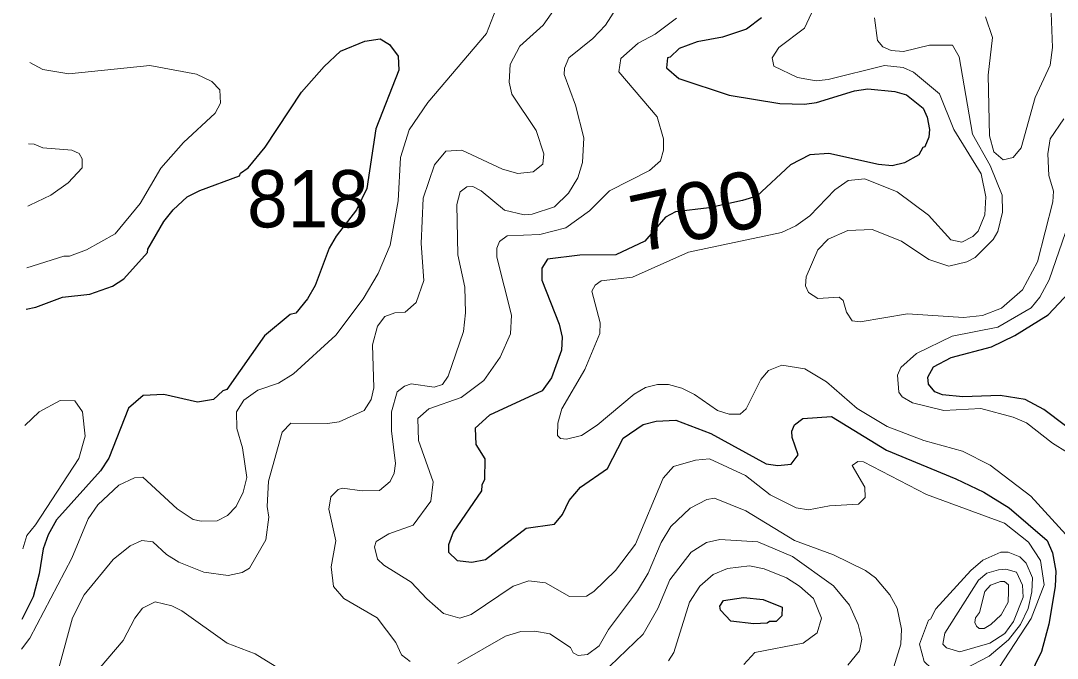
# Model space of a CAD drawing. Extents: x 673.3 to 698.5, y 6984.3 to 7012.3.
# Drawn here: x 673.447 to 674.894, y 6997.77 to 6998.661 of the extents above; entities that cross this region are included whole.
import ezdxf
from ezdxf.enums import TextEntityAlignment as Align

# ---------------------------------------------------------------- set-up
doc = ezdxf.new("R2010")
doc.units = 0
doc.header["$LTSCALE"] = 0.032
doc.layers.add('1', color=7, linetype='Continuous', lineweight=25)
doc.layers.add('2', color=7, linetype='Continuous', lineweight=13)
doc.layers.add('21', color=7, linetype='Continuous')
doc.layers.add('61', color=7, linetype='Continuous')

msp = doc.modelspace()

# ---------------------------------------------------------------- linework, layer by layer
at = {"layer": '1'}
for points in [[(674.4812, 6998.6649), (674.4604, 6998.6494), (674.4271, 6998.6383), (674.3913, 6998.6318), (674.3663, 6998.6222), (674.3538, 6998.6101), (674.3502, 6998.6094), (674.3488, 6998.5952), (674.3661, 6998.5803), (674.4363, 6998.5569), (674.5069, 6998.5454), (674.5416, 6998.5447), (674.5584, 6998.547), (674.6112, 6998.563), (674.6301, 6998.5658), (674.6676, 6998.5622), (674.6839, 6998.5577), (674.707, 6998.5389), (674.7128, 6998.5264), (674.7159, 6998.5091), (674.7152, 6998.4985), (674.7095, 6998.4847), (674.7069, 6998.484), (674.7009, 6998.4738), (674.6812, 6998.4625), (674.6641, 6998.4585), (674.6448, 6998.46), (674.5753, 6998.4754), (674.549, 6998.4737), (674.5218, 6998.4598), (674.4749, 6998.4159), (674.4547, 6998.4099), (674.4081, 6998.3994), (674.3613, 6998.3942)], [(673.4544, 6998.2578), (673.4679, 6998.2608), (673.5049, 6998.275), (673.5431, 6998.279), (673.5747, 6998.2904), (673.5904, 6998.3004), (673.6237, 6998.337), (673.6243, 6998.3418), (673.6463, 6998.3807), (673.6595, 6998.397), (673.679, 6998.4149), (673.6968, 6998.4239), (673.7523, 6998.4444), (673.7536, 6998.4479), (673.7641, 6998.4553), (673.7879, 6998.4845), (673.839, 6998.5612), (673.8704, 6998.5973), (673.8933, 6998.6185), (673.9271, 6998.6326), (673.9485, 6998.6358), (673.9615, 6998.6279), (673.9738, 6998.6116), (673.9748, 6998.5918), (673.9426, 6998.5102), (673.9301, 6998.4268), (673.9156, 6998.3967), (673.8873, 6998.3599), (673.8775, 6998.3433), (673.8579, 6998.2912), (673.847, 6998.2726), (673.8309, 6998.2526), (673.8231, 6998.2504), (673.7869, 6998.2207), (673.7344, 6998.1456), (673.7287, 6998.1437), (673.7157, 6998.1318), (673.6936, 6998.1279), (673.6466, 6998.139), (673.6174, 6998.1373), (673.5972, 6998.1198), (673.5695, 6998.0497), (673.5578, 6998.0321), (673.4966, 6997.9638), (673.485, 6997.9427), (673.478, 6997.9233), (673.4724, 6997.8882), (673.4641, 6997.8562), (673.4483, 6997.8246)], [(674.3613, 6998.3942), (674.3471, 6998.3867), (674.3182, 6998.3531), (674.2778, 6998.3341), (674.2278, 6998.3337), (674.1826, 6998.3279), (674.1744, 6998.3154), (674.1744, 6998.2987), (674.1987, 6998.2371), (674.2029, 6998.2188), (674.202, 6998.2009), (674.1882, 6998.1619), (674.1751, 6998.144), (674.1014, 6998.1099), (674.0812, 6998.0916), (674.0824, 6998.0691), (674.0947, 6998.0491), (674.0945, 6998.0202), (674.0906, 6998.012), (674.0902, 6998.0043), (674.0505, 6997.9465), (674.0441, 6997.9289), (674.0441, 6997.9186), (674.0563, 6997.9069), (674.0769, 6997.9046), (674.0958, 6997.908), (674.1526, 6997.9521), (674.1923, 6997.9576), (674.2035, 6997.9711), (674.2125, 6997.9906), (674.2287, 6998.0093), (674.2663, 6998.0356), (674.2882, 6998.0777), (674.3162, 6998.0967), (674.334, 6998.1016), (674.3616, 6998.103), (674.4108, 6998.0844), (674.4878, 6998.0419), (674.5042, 6998.0398), (674.5228, 6998.0415), (674.5327, 6998.0545), (674.5244, 6998.0789), (674.5239, 6998.0875), (674.5275, 6998.0962), (674.5392, 6998.1052), (674.5791, 6998.1081), (674.656, 6998.061), (674.7529, 6998.0208), (674.792, 6998.0021), (674.8273, 6997.9804), (674.8803, 6997.9346), (674.8878, 6997.9177), (674.8926, 6997.8918), (674.8917, 6997.8706), (674.8829, 6997.8179), (674.8724, 6997.7795), (674.8546, 6997.7435)], [(674.9343, 6998.0735), (674.8758, 6998.1176), (674.8495, 6998.1317), (674.8148, 6998.1374), (674.7624, 6998.1354), (674.7344, 6998.1384), (674.7236, 6998.1427), (674.7144, 6998.1533), (674.7136, 6998.1632), (674.7217, 6998.1773), (674.7465, 6998.1904), (674.8027, 6998.2056), (674.8352, 6998.2212), (674.882, 6998.2499), (674.911, 6998.2814)]]:
    msp.add_lwpolyline(points, dxfattribs=at)
msp.add_lwpolyline([(674.4564, 6997.8549), (674.4838, 6997.8524), (674.5103, 6997.8416), (674.5097, 6997.8297), (674.5018, 6997.8217), (674.4923, 6997.8214), (674.4893, 6997.8191), (674.4705, 6997.8182), (674.4385, 6997.8222), (674.424, 6997.8372), (674.4231, 6997.843), (674.4285, 6997.851)], close=True, dxfattribs=at)
at = {"layer": '2'}
for points in [[(674.1987, 6998.6864), (674.1764, 6998.655), (674.144, 6998.6256), (674.1303, 6998.5997), (674.1288, 6998.5753), (674.1327, 6998.5583), (674.1666, 6998.5079), (674.1775, 6998.4753), (674.1759, 6998.4608), (674.1624, 6998.45), (674.1412, 6998.4475), (674.1196, 6998.4537), (674.0626, 6998.48), (674.0402, 6998.4786), (674.0246, 6998.4598), (674.0089, 6998.4133), (674.0058, 6998.3497), (674.0098, 6998.2983), (673.9992, 6998.2672), (673.9835, 6998.2539), (673.9692, 6998.253), (673.9552, 6998.2479), (673.9449, 6998.2343), (673.9382, 6998.2084), (673.9397, 6998.1482), (673.9362, 6998.132), (673.9261, 6998.1164), (673.8913, 6998.1008), (673.875, 6998.0984), (673.8241, 6998.0985), (673.8116, 6998.0863), (673.7925, 6998.0176), (673.7907, 6997.9822), (673.7932, 6997.9674), (673.7892, 6997.9357), (673.7661, 6997.8962), (673.7558, 6997.8899), (673.7365, 6997.8858), (673.7023, 6997.8906), (673.6673, 6997.9043), (673.6502, 6997.9154)], [(674.2313, 6998.4632), (674.233, 6998.4974), (674.2216, 6998.543), (674.2055, 6998.586), (674.2061, 6998.5948), (674.2123, 6998.6093), (674.2458, 6998.6364), (674.2635, 6998.6549), (674.2859, 6998.6897)], [(673.4477, 6997.7829), (673.4595, 6997.7981), (673.5182, 6997.91), (673.5409, 6997.9651), (673.5543, 6997.9848), (673.5836, 6998.0121), (673.6053, 6998.0223), (673.6171, 6998.0233), (673.6652, 6997.9788), (673.6876, 6997.9643), (673.6985, 6997.9616), (673.7209, 6997.9624), (673.7354, 6997.9697), (673.7474, 6997.9824), (673.7575, 6998.0025), (673.7623, 6998.0229), (673.7564, 6998.0644), (673.7485, 6998.0915), (673.7479, 6998.1146), (673.7583, 6998.1309), (673.7776, 6998.1449), (673.8066, 6998.1547), (673.8277, 6998.1679), (673.8866, 6998.2218), (673.9251, 6998.2727), (673.946, 6998.3078), (673.9626, 6998.3475), (673.974, 6998.4094), (673.9773, 6998.47), (673.9894, 6998.5085), (674.0153, 6998.5468), (674.0972, 6998.6434), (674.1101, 6998.6766)], [(674.5094, 6998.365), (674.5292, 6998.3743), (674.549, 6998.3883), (674.584, 6998.4248), (674.6026, 6998.438), (674.6257, 6998.4402), (674.6709, 6998.4218), (674.7146, 6998.3895), (674.7459, 6998.355), (674.7613, 6998.3517), (674.7765, 6998.3594), (674.7841, 6998.3672), (674.7932, 6998.3899), (674.7949, 6998.4149), (674.7882, 6998.4472), (674.7501, 6998.509), (674.7299, 6998.559), (674.6939, 6998.5893), (674.6792, 6998.5959), (674.6532, 6998.5983), (674.5746, 6998.5791), (674.5576, 6998.5772), (674.5318, 6998.5818), (674.4985, 6998.5976), (674.4961, 6998.6094), (674.5054, 6998.6239), (674.5415, 6998.6506), (674.5514, 6998.6716)], [(674.8862, 6998.6723), (674.8878, 6998.6235), (674.8847, 6998.599), (674.8635, 6998.5539), (674.844, 6998.4834), (674.8328, 6998.4699), (674.8189, 6998.4665), (674.8058, 6998.4777), (674.7997, 6998.5002), (674.7982, 6998.5849), (674.8038, 6998.6377), (674.7941, 6998.6667)], [(674.3628, 6998.6646), (674.3327, 6998.6425), (674.3093, 6998.6299), (674.2847, 6998.6084), (674.2819, 6998.5895), (674.3358, 6998.5269), (674.3445, 6998.4961), (674.3445, 6998.48), (674.3403, 6998.4655), (674.3248, 6998.4517), (674.269, 6998.4233), (674.2409, 6998.3953), (674.208, 6998.3717), (674.1718, 6998.3622), (674.1259, 6998.3605), (674.1153, 6998.3528), (674.1118, 6998.3433), (674.1117, 6998.3305), (674.132, 6998.2498), (674.1306, 6998.2237), (674.1164, 6998.1911), (674.0935, 6998.1584), (674.0618, 6998.1348), (674.0167, 6998.1188), (674.0013, 6998.1052), (674.0024, 6998.0746), (674.0228, 6998.0169), (674.0196, 6997.9899), (673.9946, 6997.9561), (673.9607, 6997.9443), (673.9433, 6997.9332), (673.9408, 6997.9261), (673.9448, 6997.9087)], [(674.6393, 6998.6651), (674.6433, 6998.6336), (674.6508, 6998.6246), (674.6624, 6998.6197), (674.6796, 6998.618), (674.7158, 6998.6269), (674.7482, 6998.6268), (674.7576, 6998.6108), (674.7761, 6998.5025), (674.8007, 6998.4587), (674.8177, 6998.4175), (674.8178, 6998.3937), (674.8116, 6998.3665), (674.8051, 6998.3552), (674.7798, 6998.3303), (674.7682, 6998.3242), (674.7429, 6998.3182), (674.7149, 6998.3273), (674.6768, 6998.3532), (674.636, 6998.3694)], [(673.4592, 6998.6025), (673.4777, 6998.5927), (673.5137, 6998.587), (673.6268, 6998.5983), (673.6919, 6998.5862), (673.7136, 6998.5762), (673.7248, 6998.5646), (673.7257, 6998.5457), (673.7181, 6998.5321), (673.6739, 6998.4911), (673.6425, 6998.4552), (673.6136, 6998.4056), (673.5785, 6998.3634), (673.5385, 6998.3408), (673.5147, 6998.3321), (673.5066, 6998.332), (673.4552, 6998.3159)], [(674.636, 6998.3694), (674.6021, 6998.3681), (674.5745, 6998.3558), (674.5602, 6998.3409), (674.5436, 6998.3031), (674.5426, 6998.2906), (674.5468, 6998.2812), (674.5599, 6998.2729), (674.5899, 6998.2748), (674.5953, 6998.2701), (674.6, 6998.2539), (674.6079, 6998.2415), (674.6194, 6998.2401), (674.6852, 6998.2514), (674.7637, 6998.2466), (674.79, 6998.249), (674.8166, 6998.2594), (674.8458, 6998.2851), (674.8671, 6998.324), (674.8885, 6998.4079), (674.8893, 6998.4229), (674.8829, 6998.4449), (674.8813, 6998.4749), (674.8847, 6998.496), (674.9039, 6998.5241)], [(673.4564, 6998.4021), (673.4594, 6998.4035), (673.4885, 6998.4174), (673.5129, 6998.4344), (673.5324, 6998.4556), (673.5326, 6998.4683), (673.5282, 6998.4757), (673.5178, 6998.4803), (673.4774, 6998.4836), (673.4653, 6998.4885), (673.4576, 6998.489)], [(673.9906, 6997.7659), (673.9783, 6997.7749), (673.9706, 6997.7923), (673.9444, 6997.8266), (673.8979, 6997.8539), (673.8833, 6997.8705), (673.8804, 6997.898), (673.8867, 6997.9345), (673.8772, 6997.9787), (673.8798, 6997.9958), (673.8899, 6998.0061), (673.8959, 6998.0079), (673.9236, 6998.0042), (673.9476, 6998.0047), (673.9627, 6998.0174), (673.9682, 6998.0288), (673.9699, 6998.0426), (673.9643, 6998.0882), (673.9646, 6998.1145), (673.9724, 6998.1423), (673.9828, 6998.1506), (673.9919, 6998.1537), (674.0239, 6998.149), (674.0356, 6998.1527), (674.0438, 6998.1645), (674.0652, 6998.227), (674.0677, 6998.2531), (674.0668, 6998.2889), (674.0572, 6998.3338), (674.0558, 6998.4044), (674.0602, 6998.4221), (674.0699, 6998.4288), (674.0783, 6998.4296), (674.0898, 6998.4232), (674.1222, 6998.3965), (674.1496, 6998.3899), (674.161, 6998.3906), (674.192, 6998.4009), (674.2118, 6998.4199), (674.2247, 6998.4417), (674.2313, 6998.4632)], [(674.9105, 6998.3789), (674.8831, 6998.2992), (674.8702, 6998.2748), (674.8581, 6998.26), (674.8117, 6998.2327), (674.7477, 6998.2204), (674.6978, 6998.1963), (674.6761, 6998.1763), (674.6713, 6998.1656), (674.6734, 6998.142), (674.6779, 6998.1356), (674.6925, 6998.1272), (674.736, 6998.1163), (674.7878, 6998.1194), (674.8327, 6998.1071), (674.8513, 6998.0993), (674.8877, 6998.0709), (674.9296, 6998.0447)], [(674.9259, 6997.9218), (674.8574, 6997.9967), (674.8009, 6998.04), (674.7621, 6998.0598), (674.7081, 6998.0746), (674.6571, 6998.0939), (674.615, 6998.1192), (674.5723, 6998.1565), (674.5419, 6998.1747), (674.5098, 6998.1798), (674.4911, 6998.1724), (674.4802, 6998.1596), (674.46, 6998.1188), (674.4514, 6998.1113), (674.436, 6998.1114), (674.4197, 6998.1165), (674.3877, 6998.139), (674.3701, 6998.1478), (674.3513, 6998.1529), (674.3359, 6998.1529), (674.3191, 6998.1487), (674.3033, 6998.1392), (674.2517, 6998.0961), (674.23, 6998.0814), (674.209, 6998.0763), (674.2007, 6998.0772), (674.1964, 6998.0817), (674.197, 6998.0988), (674.2025, 6998.1187), (674.2348, 6998.1735), (674.2554, 6998.2239), (674.2558, 6998.2389), (674.2444, 6998.2832), (674.249, 6998.2917), (674.2573, 6998.2976), (674.3011, 6998.3029), (674.3796, 6998.3377), (674.5094, 6998.365)], [(673.4521, 6998.0953), (673.4724, 6998.1146), (673.5016, 6998.1302), (673.5223, 6998.1301), (673.5328, 6998.1148), (673.5368, 6998.0804), (673.5277, 6998.0494), (673.4674, 6997.9568), (673.4549, 6997.9417), (673.4497, 6997.923)], [(673.9448, 6997.9087), (673.9539, 6997.9001), (673.9922, 6997.8766), (674.0137, 6997.8533), (674.0373, 6997.833), (674.06, 6997.8264), (674.0757, 6997.8312), (674.1345, 6997.8711), (674.1564, 6997.8784), (674.1795, 6997.8758), (674.2132, 6997.8566), (674.2367, 6997.857), (674.2473, 6997.8634), (674.2776, 6997.8928), (674.3055, 6997.9295), (674.3439, 6998.0221), (674.3583, 6998.0382), (674.3891, 6998.047), (674.4085, 6998.049), (674.4588, 6998.0254), (674.4935, 6997.9985), (674.53, 6997.9806), (674.5471, 6997.9777), (674.5764, 6997.9834), (674.617, 6997.9856), (674.6262, 6997.995), (674.6255, 6998.0092), (674.6079, 6998.0396), (674.6159, 6998.0452), (674.6239, 6998.0445), (674.712, 6997.9992), (674.821, 6997.959), (674.8542, 6997.9324), (674.8711, 6997.9068), (674.8762, 6997.8726), (674.8581, 6997.8258), (674.7977, 6997.7329)], [(674.6619, 6997.7447), (674.6759, 6997.7898), (674.6768, 6997.8107), (674.6709, 6997.84), (674.6607, 6997.859), (674.6406, 6997.8828), (674.6268, 6997.8929), (674.5819, 6997.9149), (674.5273, 6997.9349), (674.4594, 6997.9761), (674.4155, 6997.994), (674.4048, 6997.992), (674.3818, 6997.9798), (674.3546, 6997.9544), (674.3412, 6997.9319), (674.3231, 6997.8892), (674.3081, 6997.8644), (674.2677, 6997.8106), (674.2546, 6997.7878), (674.2385, 6997.7756), (674.2253, 6997.7743), (674.2181, 6997.778), (674.2144, 6997.7853), (674.1856, 6997.8043), (674.1649, 6997.8083), (674.1452, 6997.8077), (674.1236, 6997.8013), (674.0574, 6997.7629)], [(673.6502, 6997.9154), (673.6312, 6997.9331), (673.6158, 6997.9346), (673.5993, 6997.9271), (673.5755, 6997.9083), (673.535, 6997.8587), (673.5189, 6997.8269), (673.5001, 6997.7582), (673.4845, 6997.7302), (673.4619, 6997.7073), (673.4466, 6997.7011)], [(674.2694, 6997.7593), (674.3162, 6997.8038), (674.3365, 6997.8396), (674.3534, 6997.8798), (674.3831, 6997.9187), (674.4046, 6997.932), (674.4233, 6997.9362), (674.476, 6997.933), (674.5245, 6997.9126), (674.5818, 6997.8715), (674.6043, 6997.8442), (674.6163, 6997.8172), (674.6214, 6997.7971), (674.6181, 6997.7808), (674.6019, 6997.7605)], [(674.4565, 6997.7617), (674.4721, 6997.7781), (674.5395, 6997.7914), (674.5593, 6997.8058), (674.5652, 6997.8263), (674.5539, 6997.8538), (674.5345, 6997.871), (674.5164, 6997.8825), (674.4849, 6997.8952), (674.4646, 6997.8996), (674.4337, 6997.8956), (674.4138, 6997.8873), (674.3952, 6997.8709), (674.381, 6997.8485), (674.3589, 6997.7785), (674.3516, 6997.7667)], [(673.5284, 6997.7228), (673.5897, 6997.7949), (673.6059, 6997.8262), (673.6167, 6997.8403), (673.6342, 6997.849), (673.6575, 6997.8436), (673.6716, 6997.8366), (673.7349, 6997.7911), (673.774, 6997.7765), (673.8082, 6997.7553)]]:
    msp.add_lwpolyline(points, dxfattribs=at)
for points in [[(674.7183, 6997.7562), (674.7086, 6997.7655), (674.7022, 6997.7897), (674.7144, 6997.8236), (674.7173, 6997.8247), (674.725, 6997.8394), (674.7736, 6997.8929), (674.7905, 6997.9072), (674.8156, 6997.9183), (674.8259, 6997.9183), (674.8422, 6997.9118), (674.851, 6997.9029), (674.8601, 6997.8825), (674.8592, 6997.8632), (674.854, 6997.8397), (674.843, 6997.8176), (674.8263, 6997.7962), (674.7996, 6997.7732), (674.7538, 6997.7496), (674.7351, 6997.7486)], [(674.8003, 6997.7915), (674.8212, 6997.8046), (674.8332, 6997.8214), (674.847, 6997.8557), (674.8461, 6997.8725), (674.8377, 6997.8906), (674.8226, 6997.8947), (674.8123, 6997.8938), (674.7962, 6997.8889), (674.7844, 6997.8792), (674.7373, 6997.8054), (674.7347, 6997.79), (674.7398, 6997.7848), (674.7582, 6997.7791)], [(674.7855, 6997.8117), (674.7818, 6997.8152), (674.7793, 6997.8203), (674.7803, 6997.8268), (674.7859, 6997.834), (674.7932, 6997.8634), (674.8014, 6997.8723), (674.8151, 6997.8774), (674.8209, 6997.8774), (674.8263, 6997.8729), (674.8265, 6997.8641), (674.8258, 6997.8488), (674.8159, 6997.831), (674.8019, 6997.8173), (674.7922, 6997.8117)]]:
    msp.add_lwpolyline(points, close=True, dxfattribs=at)

# ---------------------------------------------------------------- texts
at = {"layer": '21', "width": 0.95}
msp.add_text('818', height=0.08, dxfattribs=at).set_placement((673.7629, 6998.3723))
at = {"layer": '61', "width": 1.05}
msp.add_text('700', height=0.08, rotation=12.353, dxfattribs=at).set_placement((674.4001, 6998.3567), align=Align.CENTER)

doc.saveas('drawing.dxf')
